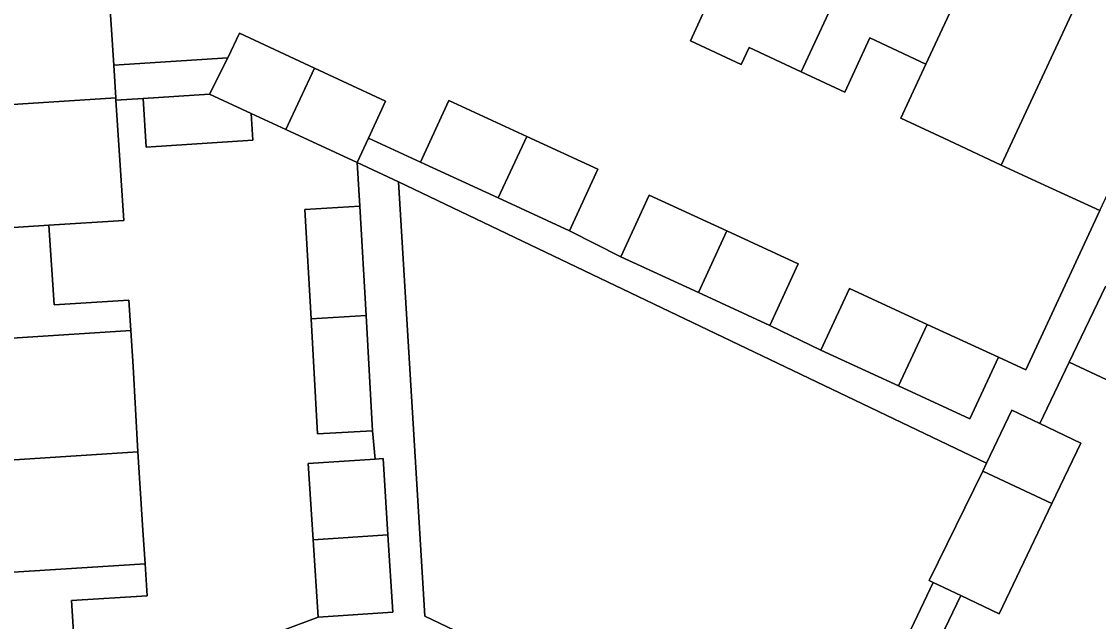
# Model space of a CAD drawing. Extents: x 159053 to 160042, y 380449 to 381423.
# Drawn here: x 159951.5 to 159997.84, y 381157.75 to 381183.56 of the extents above; entities that cross this region are included whole.
import ezdxf

# ---------------------------------------------------------------- set-up
doc = ezdxf.new("R2010")
doc.units = 0
for name, color, linetype in [('IMGEO_Erf', 7, 'Continuous'), ('IMGEO_Groenvoorziening', 7, 'Continuous'), ('IMGEO_Pand', 7, 'Continuous'), ('IMGEO_Voetpad_open', 7, 'Continuous')]:
    doc.layers.add(name, color=color, linetype=linetype)

msp = doc.modelspace()

# ---------------------------------------------------------------- linework, layer by layer
at = {"layer": 'IMGEO_Erf'}
for points in [[(159955.241, 381185.166), (159955.464, 381181.683), (159960.381, 381181.998), (159960.872, 381183.062), (159964.1, 381181.564), (159967.158, 381180.146), (159966.423, 381178.55), (159968.667, 381177.516), (159969.889, 381180.167), (159973.238, 381178.623), (159976.301, 381177.212), (159975.079, 381174.56), (159977.281, 381173.448), (159978.503, 381176.099), (159981.853, 381174.555), (159984.915, 381173.144), (159983.693, 381170.492), (159985.897, 381169.43), (159987.119, 381172.081), (159990.468, 381170.537), (159993.531, 381169.126), (159994.719, 381168.579), (159997.905, 381175.429), (159995.515, 381176.523), (159993.657, 381177.39), (159991.393, 381178.446), (159989.333, 381179.407), (159990.414, 381181.732), (159988.003, 381182.857), (159986.919, 381180.532), (159985.041, 381181.408), (159982.81, 381182.449), (159982.466, 381181.711), (159980.278, 381182.732), (159981.672, 381185.785)], [(159956.194, 381154.921), (159964.261, 381157.94), (159964.048, 381161.271), (159963.838, 381164.552), (159966.718, 381164.737), (159966.604, 381165.955), (159964.239, 381165.821), (159963.957, 381170.773), (159963.689, 381175.481), (159966.054, 381175.615), (159965.936, 381177.494), (159962.869, 381178.917), (159961.375, 381179.61), (159961.449, 381178.458), (159956.862, 381178.164), (159956.728, 381180.256), (159955.56, 381180.181), (159955.643, 381178.891), (159955.892, 381175.003), (159952.678, 381174.797), (159952.898, 381171.373), (159956.113, 381171.579), (159956.196, 381170.275), (159956.296, 381168.721), (159956.505, 381165.05), (159956.721, 381161.678), (159956.813, 381160.239), (159956.901, 381158.862), (159953.641, 381158.653), (159953.889, 381154.774)], [(159999.553, 381167.514), (159996.581, 381168.905), (159995.319, 381166.265), (159997.074, 381165.426), (159995.833, 381162.828), (159993.563, 381158.076), (159991.916, 381158.863), (159991.231, 381157.43), (159994.321, 381155.954), (159993.127, 381153.455), (159990.959, 381148.917), (160005.345, 381142.151)]]:
    msp.add_lwpolyline(points, dxfattribs=at)
at = {"layer": 'IMGEO_Groenvoorziening'}
msp.add_lwpolyline([(159993.025, 381164.568), (159967.718, 381176.667), (159968.855, 381157.976), (159986.122, 381149.733), (159990.732, 381159.429), (159990.548, 381159.517), (159992.858, 381164.219)], close=True, dxfattribs=at)
at = {"layer": 'IMGEO_Pand'}
for points in [[(159989.157, 381190.256), (159984.717, 381192.33), (159981.672, 381185.785), (159980.278, 381182.732), (159982.466, 381181.711), (159982.81, 381182.449), (159985.041, 381181.408)], [(159989.157, 381190.256), (159985.041, 381181.408), (159986.919, 381180.532), (159988.003, 381182.857), (159990.414, 381181.732), (159993.448, 381188.251)], [(159993.448, 381188.251), (159990.414, 381181.732), (159989.333, 381179.407), (159991.393, 381178.446), (159993.657, 381177.39), (159997.771, 381186.231)], [(159993.657, 381177.39), (159995.515, 381176.523), (159997.905, 381175.429), (159998.967, 381177.712), (159999.902, 381179.717), (160000, 381179.928), (160002.01, 381184.25), (160000, 381185.189), (159997.771, 381186.231)], [(159952.012, 381184.96), (159950.898, 381184.889), (159945.908, 381184.569), (159945.23, 381184.526), (159945.543, 381179.636), (159955.554, 381180.278), (159955.464, 381181.683), (159955.241, 381185.166)], [(159964.1, 381181.564), (159960.872, 381183.062), (159960.381, 381181.998), (159959.588, 381180.44), (159961.375, 381179.61), (159962.869, 381178.917)], [(159960.381, 381181.998), (159955.464, 381181.683), (159955.554, 381180.278), (159955.56, 381180.181), (159956.728, 381180.256), (159959.588, 381180.44)], [(159967.158, 381180.146), (159964.1, 381181.564), (159962.869, 381178.917), (159965.936, 381177.494), (159966.423, 381178.55)], [(159955.643, 381178.891), (159955.56, 381180.181), (159955.554, 381180.278), (159945.543, 381179.636), (159945.881, 381174.361), (159952.678, 381174.797), (159955.892, 381175.003)], [(159961.375, 381179.61), (159959.588, 381180.44), (159956.728, 381180.256), (159956.862, 381178.164), (159961.449, 381178.458)], [(159972.007, 381175.976), (159973.238, 381178.623), (159969.889, 381180.167), (159968.667, 381177.516)], [(159972.007, 381175.976), (159975.079, 381174.56), (159976.301, 381177.212), (159973.238, 381178.623)], [(159980.622, 381171.908), (159981.853, 381174.555), (159978.503, 381176.099), (159977.281, 381173.448)], [(159966.054, 381175.615), (159963.689, 381175.481), (159963.957, 381170.773), (159966.321, 381170.924)], [(159956.196, 381170.275), (159956.113, 381171.579), (159952.898, 381171.373), (159952.678, 381174.797), (159945.881, 381174.361), (159946.184, 381169.633)], [(159980.622, 381171.908), (159983.693, 381170.492), (159984.915, 381173.144), (159981.853, 381174.555)], [(159989.237, 381167.89), (159990.468, 381170.537), (159987.119, 381172.081), (159985.897, 381169.43)], [(160001.112, 381170.779), (159998.14, 381172.17), (159996.581, 381168.905), (159999.553, 381167.514)], [(159966.321, 381170.924), (159963.957, 381170.773), (159964.239, 381165.821), (159966.604, 381165.955)], [(159989.237, 381167.89), (159992.309, 381166.474), (159993.531, 381169.126), (159990.468, 381170.537)], [(159956.196, 381170.275), (159946.184, 381169.633), (159946.518, 381164.411), (159956.505, 381165.05), (159956.296, 381168.721)], [(159995.319, 381166.265), (159994.112, 381166.842), (159993.025, 381164.568), (159992.858, 381164.219), (159995.833, 381162.828), (159997.074, 381165.426)], [(159956.505, 381165.05), (159946.518, 381164.411), (159946.826, 381159.599), (159956.813, 381160.239), (159956.721, 381161.678)], [(159966.718, 381164.737), (159963.838, 381164.552), (159964.048, 381161.271), (159967.262, 381161.477), (159967.052, 381164.758)], [(159995.833, 381162.828), (159992.858, 381164.219), (159990.548, 381159.517), (159990.732, 381159.429), (159991.916, 381158.863), (159993.563, 381158.076)], [(159967.262, 381161.477), (159964.048, 381161.271), (159964.261, 381157.94), (159967.475, 381158.146)], [(159956.813, 381160.239), (159946.826, 381159.599), (159947.163, 381154.344), (159952.153, 381154.663), (159953.889, 381154.774), (159953.641, 381158.653), (159956.901, 381158.862)]]:
    msp.add_lwpolyline(points, close=True, dxfattribs=at)
at = {"layer": 'IMGEO_Voetpad_open'}
for points in [[(159997.905, 381175.429), (159994.719, 381168.579), (159993.531, 381169.126), (159992.309, 381166.474), (159989.237, 381167.89), (159985.897, 381169.43), (159983.693, 381170.492), (159980.622, 381171.908), (159977.281, 381173.448), (159975.079, 381174.56), (159972.007, 381175.976), (159968.667, 381177.516), (159966.423, 381178.55), (159965.936, 381177.494), (159967.718, 381176.667), (159993.025, 381164.568), (159994.112, 381166.842), (159995.319, 381166.265), (159996.581, 381168.905), (159998.14, 381172.17)], [(159986.122, 381149.733), (159968.855, 381157.976), (159967.718, 381176.667), (159965.936, 381177.494), (159966.054, 381175.615), (159966.321, 381170.924), (159966.604, 381165.955), (159966.718, 381164.737), (159967.052, 381164.758), (159967.262, 381161.477), (159967.475, 381158.146), (159964.261, 381157.94), (159956.194, 381154.921)]]:
    msp.add_lwpolyline(points, dxfattribs=at)
msp.add_lwpolyline([(160007.691, 381141.052), (160005.345, 381142.151), (159990.959, 381148.917), (159987.87, 381150.393), (159990.026, 381154.906), (159991.231, 381157.43), (159991.916, 381158.863), (159990.732, 381159.429), (159986.122, 381149.733), (159985.971, 381149.397), (160004.191, 381140.954), (160009.06, 381138.697), (160010.647, 381137.954), (160015.217, 381135.814), (160015.875, 381137.219), (160012.218, 381138.932)], close=True, dxfattribs=at)

doc.saveas('drawing.dxf')
